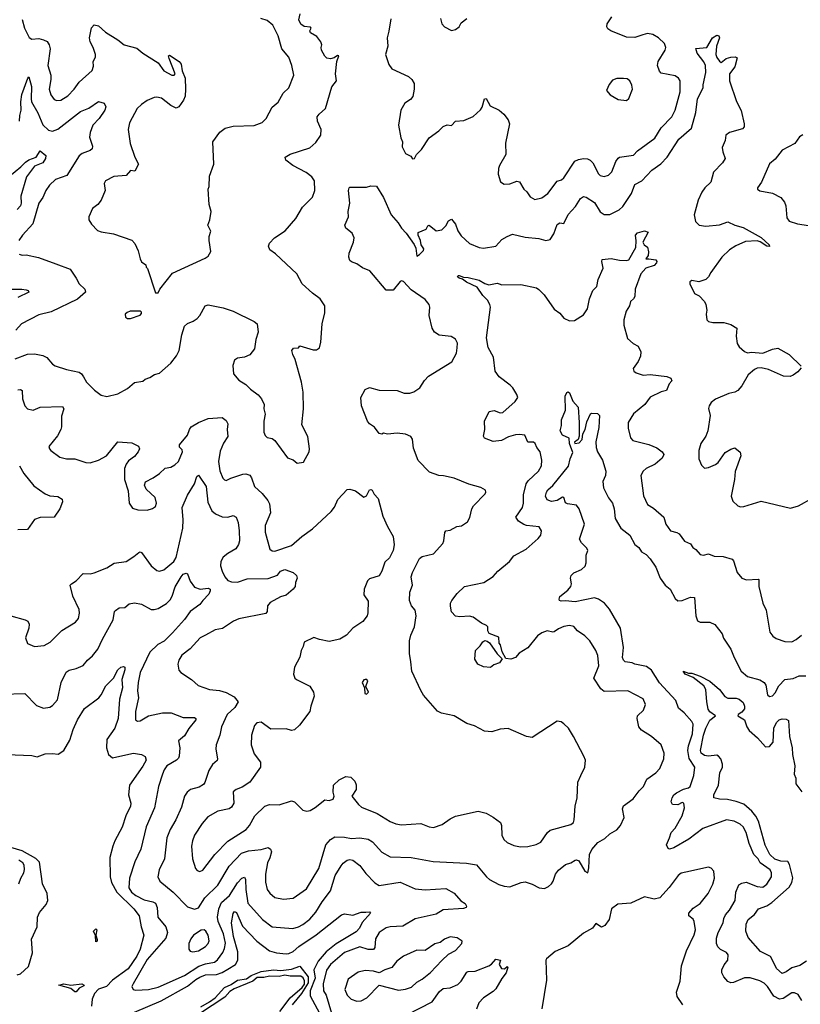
# Model space of a CAD drawing. Extents: x 2133461 to 2293071, y 753526 to 916327.
# Tile 402 of 459: x 2244748 to 2250366, y 881898 to 888985. Entities that reach past the tile are written whole.
import ezdxf

# ---------------------------------------------------------------- set-up
doc = ezdxf.new("R2010")
doc.units = 0

msp = doc.modelspace()

# ---------------------------------------------------------------- linework, layer by layer
at = {"layer": '0CON10XD'}
for points in [[(2244765, 888986), (2244783.6, 888923.6), (2244816, 888856), (2244835, 888845.5), (2244885, 888849.5), (2244920.3, 888840.3), (2244945, 888827.5), (2244961.1, 888805), (2244967.3, 888775), (2244951.5, 888655), (2244971.5, 888585), (2244972.5, 888555), (2244960, 888485), (2244972.2, 888445), (2244995, 888410.8), (2245015, 888403.1), (2245045, 888406.7), (2245095, 888436.9), (2245140, 888485), (2245175, 888535.7), (2245270.8, 888619.2), (2245279.8, 888649.8), (2245277.3, 888685), (2245294.3, 888715.7), (2245294.4, 888735), (2245277.1, 888785), (2245254.6, 888825), (2245250, 888855), (2245265, 888927.5), (2245285, 888948), (2245315, 888942), (2245365, 888894.4), (2245455, 888841.2), (2245498.8, 888805), (2245590.8, 888780.8), (2245633.8, 888745), (2245745, 888674), (2245785, 888616.2), (2245842.5, 888585), (2245860, 888585), (2245866.7, 888595), (2245823.3, 888705), (2245820, 888725), (2245825, 888730), (2245896.2, 888685), (2245910, 888665), (2245917.7, 888617.7), (2245938, 888565), (2245942, 888485), (2245938, 888435), (2245926.2, 888405), (2245892.3, 888357.7), (2245875, 888348), (2245836.8, 888366.8), (2245769.5, 888420.5), (2245735, 888427.3), (2245715, 888424.4), (2245665.5, 888404.5), (2245625, 888375.8), (2245594.3, 888345), (2245537.9, 888242.1), (2245528.5, 888195), (2245542.2, 888095), (2245576.3, 887996.3), (2245602, 887945), (2245577.5, 887895), (2245545, 887900), (2245515, 887864.2), (2245425, 887855.6), (2245365.8, 887824.2), (2245356, 887805), (2245364, 887755), (2245334, 887685), (2245311.2, 887655), (2245271.2, 887625), (2245246.2, 887565), (2245246.2, 887545), (2245265, 887512.5), (2245308.8, 887468.8), (2245335, 887459.2), (2245422.5, 887445), (2245555, 887398.8), (2245575.7, 887375), (2245601.7, 887321.7), (2245616.2, 887265), (2245625, 887243.3), (2245655, 887220), (2245657.5, 887205), (2245666.7, 887195), (2245725, 887020), (2245745, 887020), (2245757.5, 887045), (2245848.3, 887161.7), (2246082.5, 887267.5), (2246105, 887283.3), (2246123.9, 887316.1), (2246111.2, 887395), (2246112, 887425), (2246123.9, 887463.9), (2246102, 887505), (2246117.5, 887545), (2246127.1, 887605), (2246112.5, 887655), (2246104, 887765), (2246111.2, 887785), (2246115, 887860), (2246146.2, 887945), (2246137.5, 888105), (2246188.8, 888175), (2246225.7, 888204.3), (2246285, 888217.8), (2246435, 888222.9), (2246494.2, 888245.8), (2246521.2, 888275), (2246566, 888355), (2246608.3, 888391.7), (2246645, 888456.2), (2246685.5, 888494.5), (2246720, 888585), (2246705.7, 888655), (2246685.7, 888715), (2246634, 888775), (2246608.8, 888868.8), (2246568.8, 888945), (2246529.7, 888979.7), (2246482.5, 888995)], [(2246730.7, 886539.3), (2246713.8, 886575), (2246707.5, 886605), (2246718.3, 886621.7), (2246755, 886622.5), (2246765, 886637.5), (2246859.3, 886609.3), (2246885, 886610), (2246906.1, 886623.9), (2246915.9, 886664.1), (2246924, 886795), (2246944, 886875), (2246944.2, 886925), (2246910.8, 886975), (2246855, 887015.8), (2246780, 887085), (2246743.3, 887155), (2246589.4, 887299.4), (2246547.8, 887327.8), (2246538.1, 887355), (2246545, 887376.7), (2246581.2, 887415), (2246658.8, 887465), (2246735.6, 887554.4), (2246783.8, 887635), (2246855, 887707.5), (2246871.2, 887755), (2246869.2, 887825), (2246850, 887855), (2246808.6, 887885), (2246713.8, 887935), (2246663.8, 887975), (2246657.5, 887995), (2246695, 888016.7), (2246835, 888061.9), (2246879.3, 888100.7), (2246915, 888153.3), (2246916.9, 888195), (2246891.9, 888255), (2246889.4, 888285), (2246902.5, 888305), (2246947.8, 888345), (2246995, 888502.5), (2247028, 888545), (2247020.8, 888595), (2247030, 888685), (2247043.8, 888725), (2247035, 888728.2), (2247010.4, 888709.6), (2246985, 888702.9), (2246959.2, 888709.2), (2246942.9, 888722.9), (2246918.8, 888765), (2246916.5, 888785), (2246923.2, 888805), (2246916.2, 888825), (2246885.3, 888865.3), (2246840.6, 888890.6), (2246836, 888905), (2246844.7, 888925), (2246841.7, 888931.7), (2246795, 888935.8), (2246772.2, 888952.2), (2246757.1, 888985), (2246767.1, 889027.1)], [(2247417.8, 888992.2), (2247405, 888902.5), (2247391.9, 888855), (2247398.1, 888795), (2247381.4, 888735), (2247405, 888663.3), (2247425, 888631.2), (2247545, 888577.1), (2247570, 888555), (2247586.2, 888525), (2247587.5, 888485), (2247576.8, 888433.2), (2247559.4, 888410.6), (2247520, 888385), (2247491.4, 888335), (2247474.4, 888225), (2247490, 888135), (2247504, 888105), (2247500.8, 888070.8), (2247525, 888022.5), (2247563, 888003), (2247573.9, 887983.9), (2247590, 887985), (2247602.5, 888015), (2247638.8, 888051.2), (2247694.2, 888135), (2247765, 888185.7), (2247795, 888215.7), (2247825, 888227.5), (2247855, 888222.5), (2247884.1, 888255.9), (2247945, 888260), (2248010.7, 888289.3), (2248065, 888337.5), (2248076.7, 888355), (2248093.3, 888415), (2248105, 888417.5), (2248134.1, 888364.1), (2248197.5, 888335), (2248232.5, 888305), (2248262.5, 888265), (2248272.5, 888235), (2248244.1, 888095.9), (2248245.6, 888014.4), (2248200, 887935), (2248194.4, 887915), (2248192.3, 887872.3), (2248209.3, 887819.3), (2248235, 887801.2), (2248275, 887804), (2248325, 887824), (2248345, 887818.8), (2248375.7, 887765.7), (2248398, 887745), (2248420.9, 887710.9), (2248455, 887690), (2248505, 887704), (2248548.8, 887735), (2248615, 887823.8), (2248646.8, 887833.2), (2248665, 887846.2), (2248744, 887966), (2248770.5, 887979.5), (2248805, 887985.6), (2248835, 887982.5), (2248853.1, 887973.1), (2248872, 887955), (2248912.9, 887875), (2248924.6, 887864.6), (2248955, 887857.1), (2248985, 887867.1), (2249009.1, 887890.9), (2249038, 887965), (2249055, 887988.8), (2249065, 887996), (2249165, 888011.1), (2249195, 888040.9), (2249318.7, 888131.3), (2249365, 888207.1), (2249440.8, 888285), (2249465.5, 888335), (2249500.8, 888465), (2249500.5, 888545), (2249488.6, 888565), (2249465, 888580), (2249365, 888600), (2249351.4, 888615), (2249339.1, 888655), (2249342.7, 888685), (2249394.3, 888765), (2249397.1, 888785), (2249388.6, 888815), (2249345, 888854.4), (2249305, 888877.5), (2249265, 888885.5), (2249232.9, 888877.1), (2249175, 888856.5), (2249115, 888859.1), (2249003.3, 888905), (2248980, 888920), (2248973.3, 888935), (2248976.7, 888955), (2249010, 889005)], [(2247776.7, 888995), (2247781.2, 888975)], [(2247781.2, 888975), (2247786.2, 888955), (2247805, 888933.3), (2247855, 888906.7), (2247885, 888913.8), (2247910, 888935), (2247925, 888962.5), (2247965, 888993.8)], [(2247897, 886623), (2247897.7, 886657.7), (2247885, 886686.7), (2247854, 886704), (2247767.5, 886715), (2247732.5, 886735), (2247717.1, 886765), (2247694.4, 886855), (2247700.8, 886915), (2247694, 886935), (2247665, 886971.4), (2247565, 887040), (2247511, 887101), (2247495, 887104.8), (2247485, 887099.6), (2247435, 887039), (2247385, 887037.2), (2247266.8, 887176.8), (2247215, 887197.9), (2247175, 887228.4), (2247135, 887241.4), (2247122.7, 887252.7), (2247116.3, 887275), (2247119.2, 887305), (2247149.1, 887385), (2247154, 887415), (2247139.5, 887449.5), (2247095.7, 887485), (2247087.8, 887505), (2247113.8, 887565), (2247112.3, 887605), (2247124, 887665), (2247113.6, 887756.4), (2247120, 887775), (2247125, 887780), (2247245, 887780), (2247275, 887790), (2247315, 887786.7), (2247365, 887705.6), (2247420.9, 887580.9), (2247472.6, 887522.6), (2247494.8, 887484.8), (2247529.4, 887449.4), (2247587.8, 887367.8), (2247599.7, 887339.7), (2247605, 887282.7), (2247625, 887294.6), (2247653.6, 887325), (2247656, 887335), (2247636.8, 887365), (2247632, 887395), (2247615.9, 887434.1), (2247616.2, 887453.8), (2247673.3, 887476.7), (2247685, 887502.5), (2247695, 887506.7), (2247745, 887466), (2247785, 887472.5), (2247815, 887501.2), (2247835, 887536.2), (2247855, 887550), (2247885, 887513.3), (2247900.8, 887465), (2247925, 887430), (2247984.5, 887374.5), (2248054.6, 887344.6), (2248085, 887339.5), (2248175, 887355.7), (2248217.2, 887402.8), (2248256.7, 887425), (2248295, 887441.2), (2248385, 887420.8), (2248485, 887410), (2248535, 887396.2), (2248565, 887403.8), (2248592.9, 887445), (2248615, 887510.8), (2248635, 887522.5), (2248665, 887518), (2248695, 887582.5), (2248749, 887641), (2248785, 887697.1), (2248805, 887711.4), (2248825, 887706.9), (2248885, 887670), (2248925, 887601.4), (2248954, 887584), (2248995, 887583.3), (2249062.8, 887617.2), (2249088.3, 887641.7), (2249150.6, 887735), (2249175, 887798.6), (2249225, 887824.6), (2249296.8, 887903.2), (2249361.9, 887948.1), (2249408.2, 887995), (2249492.5, 888125), (2249582.5, 888205), (2249615, 888316.7), (2249626.4, 888415), (2249667.3, 888495), (2249666.8, 888516.8), (2249686.1, 888605), (2249683.8, 888655), (2249672.5, 888682.5), (2249624.5, 888744.5), (2249613.3, 888776.7), (2249692.5, 888785), (2249734, 888855), (2249765, 888874), (2249780, 888870), (2249784, 888855), (2249762.5, 888795), (2249757.5, 888735), (2249765, 888713.3), (2249785, 888687.5), (2249795, 888677.5), (2249833.3, 888705), (2249865, 888715.7), (2249898, 888718), (2249911.7, 888711.7), (2249893.3, 888645), (2249855.6, 888595), (2249855.6, 888545), (2249906.8, 888396.8), (2249940.9, 888330.9), (2249960.8, 888235), (2249960.8, 888215), (2249949.7, 888200.3), (2249855, 888174), (2249830, 888155), (2249824.3, 888115), (2249804.5, 888064.5), (2249807.1, 888035), (2249824.2, 887985), (2249804.6, 887955.4), (2249741.1, 887888.9), (2249720.6, 887815), (2249678.6, 887775), (2249656.3, 887743.7), (2249630.6, 887685), (2249601.2, 887581.2), (2249611.4, 887531.4), (2249637.5, 887505), (2249685, 887498.6), (2249785, 887508.6), (2249845, 887530), (2249895, 887506.5), (2249955, 887488.5), (2250085, 887418.1), (2250142.5, 887365), (2250145, 887352.5), (2250125, 887354.2), (2250076.5, 887386.5), (2250054.5, 887394.5), (2249971.9, 887388.1), (2249902.5, 887357.5), (2249855, 887328.9), (2249800.6, 887275), (2249720.6, 887165), (2249705, 887134), (2249686, 887115), (2249635, 887098), (2249585, 887108.8), (2249571.7, 887098.3), (2249571.2, 887085), (2249605, 887013.3), (2249637.7, 886997.7), (2249675, 886956.7), (2249686.2, 886935), (2249693.3, 886895), (2249688.8, 886865), (2249693.6, 886823.6), (2249703.8, 886813.8), (2249736.4, 886806.4), (2249815, 886806.7), (2249865, 886790), (2249910, 886765), (2249903.9, 886706.1), (2249912, 886655), (2249925, 886631.2), (2249965, 886596), (2249985, 886588), (2250015, 886592.5), (2250095, 886586), (2250165, 886614.4), (2250205, 886620.6), (2250285, 886576), (2250371.7, 886491.7)], [(2244747.7, 888255), (2244748.4, 888295), (2244759.2, 888335), (2244756.1, 888395), (2244764.3, 888445.7), (2244806.1, 888563.9), (2244815, 888573.3), (2244834.2, 888505), (2244830, 888415), (2244834, 888395), (2244879.6, 888315), (2244915, 888229.4), (2244955, 888190.9), (2244985, 888183.8), (2245023.6, 888196.4), (2245186, 888324), (2245245, 888348.9), (2245315, 888397.5), (2245355, 888383.8), (2245367.9, 888357.9), (2245360.6, 888335), (2245320.4, 888275), (2245275.4, 888225), (2245255, 888173.8), (2245250.8, 888140.8), (2245271.4, 888075), (2245269.2, 888055), (2245256.3, 888043.7), (2245198.5, 888021.5), (2245176.9, 888005), (2245087.1, 887862.9), (2245005.3, 887834.7), (2244961.5, 887795), (2244936.5, 887755), (2244915.7, 887705), (2244885.6, 887665), (2244841.9, 887515), (2244769.2, 887435), (2244741.2, 887395)], [(2249115, 888403.8), (2249131.2, 888418.8), (2249157.5, 888485), (2249154.2, 888515), (2249140, 888545), (2249118.8, 888558.8), (2249092.3, 888562.3), (2249045, 888560.8), (2249015, 888550), (2248990.3, 888519.7), (2248970, 888475), (2248997.5, 888445), (2249055, 888411.2), (2249115, 888403.8)], [(2250383.6, 888156.4), (2250359.1, 888140.9), (2250325.6, 888094.4), (2250236, 888045), (2250185, 887981.2), (2250145, 887946.7), (2250086.2, 887815), (2250056.7, 887775), (2250057.5, 887765), (2250074, 887754), (2250165, 887735.7), (2250225, 887704.3), (2250252.2, 887672.2), (2250261.5, 887645), (2250267.9, 887557.9), (2250285, 887535.7), (2250345, 887515.5), (2250425, 887503.1)], [(2244635, 887824.2), (2244757.3, 887925), (2244789.4, 887960.6), (2244815, 887976.8), (2244867.5, 887995), (2244895, 888041.2), (2244937.1, 888007.1), (2244932.7, 887985), (2244914.4, 887955), (2244855, 887931.9), (2244798.1, 887855), (2244756.6, 887715), (2244758, 887665), (2244753, 887645), (2244730, 887620)], [(2248850, 884515), (2248815, 884550.8), (2248762, 884585), (2248735, 884618.1), (2248705, 884624.5), (2248665, 884617.7), (2248625, 884601.5), (2248595, 884578.1), (2248585, 884575.6), (2248545, 884587.1), (2248505, 884572.9), (2248475, 884550.5), (2248405, 884464.3), (2248343.6, 884426.4), (2248315, 884393.8), (2248281.7, 884381.7), (2248247, 884387), (2248220, 884435), (2248207.5, 884485), (2248198.3, 884498.3), (2248195, 884540), (2248126.1, 884566.1), (2248116.7, 884585), (2248116.7, 884615), (2248107.5, 884625), (2248071.8, 884641.8), (2248012.5, 884685), (2247985, 884690.8), (2247915, 884686), (2247885, 884691.2), (2247855, 884723.3), (2247847.3, 884762.7), (2247849.2, 884785), (2247858.8, 884805), (2247896.1, 884853.9), (2247950, 884905), (2248087.5, 884935), (2248155, 884978), (2248190, 885015), (2248273.3, 885085), (2248305, 885126), (2248392, 885175), (2248479.7, 885250.3), (2248498, 885275), (2248502.5, 885305), (2248486.2, 885335), (2248395.4, 885345.4), (2248375, 885352.7), (2248337.1, 885375), (2248319.2, 885405), (2248367.3, 885475), (2248374.6, 885505), (2248373.8, 885566.2), (2248392.2, 885645), (2248406.4, 885665), (2248482.7, 885735), (2248502.5, 885775), (2248506.2, 885815), (2248494.4, 885875), (2248470, 885905), (2248457.8, 885935), (2248445, 885943.5), (2248404.7, 885944.7), (2248384.3, 885994.3), (2248345, 886000), (2248315, 885996.9), (2248265, 885981.5), (2248215, 885957.1), (2248155, 885948.8), (2248092, 885972), (2248086.2, 885986.2), (2248095.7, 886035.7), (2248093.9, 886096.1), (2248126.2, 886165), (2248162.3, 886172.3), (2248205, 886154.2), (2248225, 886157.1), (2248313.9, 886236.1), (2248332.5, 886265), (2248326.1, 886286.1), (2248296.2, 886335), (2248278.8, 886355), (2248198.8, 886415), (2248168.8, 886455), (2248157.5, 886555), (2248120, 886625), (2248106.4, 886695), (2248136, 886915), (2248132.2, 886935), (2248115, 886966.7), (2248080.4, 887000.4), (2248040.3, 887060.3), (2247963.8, 887095), (2247935, 887117.5), (2247910, 887125), (2247898.8, 887135), (2247902.5, 887145), (2247910, 887145), (2247940.7, 887130.7), (2247975, 887128.8), (2248055, 887110), (2248095, 887085.6), (2248125, 887075.8), (2248185, 887088), (2248205, 887081.2), (2248216.1, 887076.1), (2248355, 887078.6), (2248466.7, 887055), (2248485, 887044.2), (2248522.5, 887005), (2248595, 886902.5), (2248635, 886873.3), (2248665, 886836.7), (2248705, 886818.6), (2248740.9, 886819.1), (2248805, 886861.2), (2248835, 886903.8), (2248848.6, 886975), (2248873.1, 887035), (2248900.6, 887065), (2248911.5, 887115), (2248946.4, 887196.4), (2248936.7, 887245), (2248940, 887260), (2249005, 887266.7), (2249065, 887253.8), (2249115, 887251.2), (2249132.3, 887257.7), (2249181.2, 887345), (2249183.9, 887393.9), (2249178.5, 887435), (2249195, 887450), (2249245, 887466.2), (2249270, 887455), (2249233.3, 887385), (2249242.5, 887365), (2249265, 887347.5), (2249273.8, 887315), (2249271.7, 887288.3), (2249253.8, 887263.8), (2249275, 887263.3), (2249325.9, 887255.9), (2249333.3, 887245), (2249331.2, 887235), (2249313.3, 887215), (2249254.3, 887195.7), (2249219.2, 887155), (2249178, 887045), (2249175, 886992.5), (2249166.2, 886975), (2249144.3, 886955.7), (2249136, 886925), (2249112, 886888), (2249095.6, 886825), (2249095.7, 886785.7), (2249121.2, 886691.2), (2249162, 886655), (2249198.8, 886635), (2249217.5, 886595), (2249215.6, 886564.4), (2249198, 886525), (2249164, 886475), (2249168.8, 886455), (2249185, 886442.9), (2249235, 886425.5), (2249285, 886430.5), (2249405, 886417.8), (2249433.3, 886405), (2249440, 886385), (2249421.2, 886365), (2249403.8, 886316.2), (2249364.2, 886305.8), (2249285, 886268.8), (2249248, 886215), (2249165, 886149.2), (2249127.5, 886085), (2249126.1, 886043.9), (2249142.5, 885975), (2249160, 885955), (2249275, 885927.5), (2249332.6, 885902.6), (2249371.2, 885875), (2249382.5, 885855), (2249372.1, 885827.9), (2249320, 885785), (2249255.8, 885755), (2249235.7, 885735), (2249219.2, 885705), (2249237.3, 885557.3), (2249266.7, 885495), (2249309.1, 885469.1), (2249383.3, 885405), (2249398, 885355), (2249432.5, 885305), (2249477.5, 885295), (2249495, 885284), (2249532.5, 885232.5), (2249575, 885211.2), (2249592.5, 885185), (2249615, 885171.2), (2249644.5, 885134.5), (2249668.8, 885131.2), (2249705, 885140), (2249745, 885123.3), (2249810.7, 885120.7), (2249875, 885102.5), (2249885, 885090), (2249912, 885005), (2249944.2, 884964.2), (2249977.3, 884952.7), (2250061.7, 884958.3), (2250067.5, 884955), (2250066, 884905), (2250096.5, 884785), (2250118.8, 884735), (2250147.3, 884577.3), (2250168, 884548), (2250191.4, 884531.4), (2250255, 884510), (2250305, 884508.1), (2250335, 884522.9), (2250375, 884554)], [(2244745, 887296.7), (2244765, 887291.2), (2244795, 887293.3), (2244884.1, 887274.1), (2245007, 887227), (2245110.3, 887190.3), (2245155.2, 887125.2), (2245175, 887084.5), (2245215.8, 887045), (2245222, 887025), (2245165, 886973.1), (2244975, 886881.2), (2244885, 886860), (2244761.2, 886795), (2244719.7, 886750.3)], [(2244685, 887046.2), (2244764.6, 887045.4), (2244795, 887041.9), (2244808.8, 887035), (2244813.8, 887025), (2244734.3, 886985.7)], [(2244715, 886542.9), (2244805, 886578.6), (2244855, 886580.8), (2244915, 886567.5), (2244943, 886553), (2244983.8, 886505), (2245003.2, 886493.2), (2245085, 886467.1), (2245175, 886447.1), (2245192, 886435), (2245206.4, 886413.6), (2245229.2, 886375), (2245287.6, 886317.6), (2245335, 886282), (2245375, 886272), (2245455, 886291.4), (2245525, 886330.8), (2245575, 886373.8), (2245635, 886383.3), (2245651.7, 886398.3), (2245685, 886410), (2245718.3, 886431.7), (2245755, 886440), (2245835, 886512), (2245875.6, 886565), (2245895.6, 886605), (2245914, 886716), (2245935, 886778), (2245955, 886798.6), (2245995.6, 886814.4), (2246025.7, 886834.3), (2246044, 886855), (2246084, 886925), (2246105, 886932.5), (2246211.2, 886911.2), (2246285, 886886), (2246435, 886813.3), (2246456.1, 886796.1), (2246463.3, 886735), (2246447, 886683), (2246437.5, 886615), (2246405, 886572.5), (2246365, 886556.7), (2246315, 886550), (2246294.5, 886535.5), (2246281.1, 886495), (2246287, 886437), (2246325, 886391.2), (2246375, 886360), (2246410, 886325), (2246465.4, 886285.4), (2246488, 886255), (2246506.7, 886215), (2246504, 886185), (2246515.8, 886145.8), (2246504.3, 886095), (2246506.1, 886016.1), (2246515, 885993.3), (2246528.8, 885978.8), (2246565, 885970), (2246583.3, 885955), (2246675, 885831.2), (2246715, 885816.2), (2246745, 885793.8), (2246789.3, 885800.7), (2246831.2, 885875), (2246833.8, 885895), (2246822, 885985), (2246779.3, 886069.3), (2246790.8, 886185), (2246786.9, 886305), (2246776.6, 886376.6), (2246730.7, 886539.3)], [(2245545, 886833.3), (2245615, 886857.5), (2245625, 886870), (2245625, 886880), (2245617, 886887), (2245595, 886887.5), (2245543.9, 886886.1), (2245521.7, 886878.3), (2245507.5, 886865), (2245510, 886845), (2245523.6, 886833.6), (2245545, 886833.3)], [(2244735, 886321.9), (2244755, 886322.5), (2244765.8, 886315), (2244767.1, 886255), (2244785, 886206.2), (2244805, 886184.3), (2244845, 886174.4), (2244895, 886195.6), (2245055, 886201.2), (2245065.8, 886185), (2245048.5, 886131.5), (2245048.5, 886055), (2245043.3, 886035), (2245019.1, 885990.9), (2244957.7, 885912.3), (2244962, 885895), (2244972, 885885), (2245036.3, 885836.3), (2245085, 885823.1), (2245145, 885823.3), (2245225, 885797.1), (2245255.6, 885794.4), (2245315, 885815.6), (2245372, 885845), (2245455, 885946.2), (2245555, 885940), (2245602.5, 885915), (2245610, 885895), (2245600, 885875), (2245575, 885840), (2245530.7, 885809.3), (2245513.9, 885786.1), (2245502.7, 885755), (2245501.9, 885675), (2245529.2, 885595), (2245536.2, 885505), (2245559.5, 885469.5), (2245597.5, 885457.5), (2245665, 885455.7), (2245705, 885465.8), (2245725, 885481.2), (2245731.9, 885505), (2245721.9, 885545), (2245658.8, 885605), (2245646.7, 885635), (2245652.3, 885657.7), (2245707.5, 885687.5), (2245755, 885718.6), (2245795, 885756), (2245835, 885764.3), (2245865, 885780), (2245891.5, 885805), (2245920, 885875), (2245918, 885888), (2245898.5, 885908.5), (2245899.2, 885925), (2245955.6, 885995), (2245969.2, 886035), (2245983.2, 886055), (2246034, 886086), (2246105, 886114.6), (2246205, 886121.9), (2246235, 886101.2), (2246247.1, 886075), (2246242, 886035), (2246245.7, 885985), (2246215, 885936.2), (2246190.2, 885879.8), (2246179.1, 885805), (2246188.9, 885738.9), (2246210.6, 885685), (2246222, 885672), (2246235, 885668.6), (2246266.7, 885685), (2246355, 885713.3), (2246375, 885716.5), (2246405, 885707.1), (2246417.4, 885687.4), (2246437.5, 885625), (2246493.9, 885573.9), (2246533.1, 885525), (2246545, 885500), (2246552.2, 885435), (2246515.6, 885345), (2246514.5, 885295.5), (2246549.2, 885175), (2246565, 885160.8), (2246585, 885158.6), (2246705, 885200.8), (2246777.5, 885265), (2246855, 885320), (2246990, 885445), (2247013.2, 885476.8), (2247038.3, 885531.7), (2247105, 885603.8), (2247125, 885606), (2247165, 885594), (2247225, 885547.5), (2247245, 885557.5), (2247265, 885600), (2247275, 885602.5), (2247285, 885597.5), (2247299.3, 885569.3), (2247328.2, 885538.2), (2247362.2, 885412.2), (2247396, 885336), (2247436.7, 885265), (2247441.9, 885205), (2247435.6, 885165), (2247408.9, 885111.1), (2247375, 885080), (2247353.8, 885015), (2247335, 884982.5), (2247265, 884960), (2247250, 884945), (2247228, 884885), (2247224.3, 884845), (2247255, 884800), (2247254.2, 884715), (2247248, 884695), (2247217.6, 884652.4), (2247145, 884606), (2247098.8, 884555), (2247052.5, 884525), (2246975, 884510), (2246905, 884523.3), (2246865, 884537.5), (2246794.3, 884505.7), (2246787, 884473), (2246772.5, 884445), (2246763, 884397), (2246725.9, 884324.1), (2246718, 884275), (2246728.8, 884245), (2246740, 884235), (2246835, 884188.8), (2246862.5, 884145), (2246867.8, 884115), (2246842.9, 884045), (2246835.6, 884004.4), (2246761.8, 883908.2), (2246725, 883874), (2246705, 883868), (2246665, 883880), (2246555, 883878), (2246485, 883928), (2246455.7, 883924.3), (2246437.5, 883905), (2246415.6, 883834.4), (2246414.4, 883765), (2246435, 883700), (2246481.7, 883641.7), (2246481.2, 883605), (2246405, 883496), (2246349.1, 883460.9), (2246305, 883444), (2246285, 883426.7), (2246288.6, 883345), (2246273.3, 883316.7), (2246255, 883305.7), (2246175, 883288.5), (2246102.7, 883247.3), (2246060.6, 883199.4), (2246006.9, 883115), (2245990.6, 883075), (2245985.6, 883035), (2245992.2, 882945), (2246012.9, 882875), (2246025, 882860), (2246045, 882853.8), (2246065, 882863.8), (2246151.2, 882975), (2246245, 883072.5), (2246378.1, 883155), (2246401.9, 883185), (2246439.2, 883255), (2246511.2, 883325), (2246545, 883335.6), (2246615, 883333.5), (2246705, 883362.9), (2246725, 883354.2), (2246785, 883296), (2246815, 883287.5), (2246837.6, 883292.4), (2246875.6, 883314.4), (2246945, 883370), (2246975, 883364.2), (2247003.8, 883375), (2247010, 883395), (2247003.3, 883425), (2247006.7, 883475), (2247046.4, 883513.6), (2247095, 883536.7), (2247131.7, 883531.7), (2247160, 883505), (2247168.3, 883478.3), (2247168.8, 883445), (2247138.8, 883395), (2247186.2, 883335), (2247207.3, 883317.3), (2247320.3, 883270.3), (2247414.5, 883214.5), (2247454.1, 883195.9), (2247495, 883188.9), (2247635, 883200), (2247695, 883174.3), (2247725, 883171.4), (2247787.9, 883192.1), (2247845, 883232), (2247885, 883252), (2248047.3, 883287.3), (2248105, 883272.5), (2248155.5, 883245.5), (2248207.6, 883207.6), (2248215.8, 883185.8), (2248218, 883115), (2248232, 883085), (2248255, 883062.5), (2248305, 883040.8), (2248352.4, 883032.4), (2248405, 883034.4), (2248465, 883047.1), (2248498, 883065), (2248546, 883135), (2248565, 883152), (2248715, 883192.2), (2248733.1, 883206.9), (2248739.2, 883225), (2248745.5, 883324.5), (2248759.4, 883385), (2248763.7, 883496.3), (2248785.8, 883544.2), (2248816.2, 883605), (2248818.8, 883655), (2248808.8, 883685), (2248734.2, 883825), (2248698, 883885), (2248665, 883916.7), (2248645, 883930), (2248615, 883936.7), (2248435, 883818), (2248395, 883826.2), (2248263.6, 883883.6), (2248205, 883878.5), (2248145, 883859.5), (2248093.3, 883865), (2248022.1, 883902.1), (2247965, 883918), (2247873.9, 883973.9), (2247783.6, 883993.6), (2247755, 884006.7), (2247655, 884124), (2247635, 884156.2), (2247570, 884295), (2247563.6, 884363.6), (2247553.2, 884423.2), (2247554, 884515), (2247562, 884555), (2247588.6, 884615), (2247600.6, 884695), (2247594.3, 884734.3), (2247566.8, 884766.8), (2247554.3, 884805), (2247555.6, 884864.4), (2247574.4, 884915), (2247565.7, 884975), (2247574.5, 885005.5), (2247625, 885106), (2247645, 885120), (2247725, 885140), (2247792, 885215), (2247800.8, 885235), (2247806.7, 885295), (2247814.1, 885305.9), (2247845, 885311.2), (2247895, 885336), (2247927.7, 885342.3), (2247969.5, 885370.5), (2247987.7, 885402.3), (2248002.5, 885465), (2248013.4, 885486.6), (2248097.7, 885572.3), (2248103.3, 885585), (2248099.3, 885599.3), (2248067.7, 885617.7), (2247981.2, 885641.2), (2247875, 885686.2), (2247798.3, 885701.7), (2247765, 885703.3), (2247698.3, 885728.3), (2247615, 885811.2), (2247581.2, 885901.2), (2247573.8, 885965), (2247562.5, 885985), (2247525, 886001.4), (2247465, 886010), (2247395, 886002), (2247365, 886010), (2247355, 886002.5), (2247335, 886007.5), (2247301.7, 886051.7), (2247266.1, 886076.1), (2247251.2, 886095), (2247206.9, 886205), (2247203.8, 886265), (2247235, 886322.5), (2247265, 886337.5), (2247335, 886318.6), (2247465, 886317.1), (2247515, 886295.7), (2247555, 886295.8), (2247585, 886306.2), (2247626.7, 886335), (2247661.7, 886388.3), (2247690.9, 886419.1), (2247857.2, 886522.8), (2247892, 886585), (2247897, 886623)], [(2250371.7, 886478.3), (2250348.8, 886451.2), (2250314.1, 886425.9), (2250292.3, 886417.7), (2250245, 886420), (2250137, 886467), (2250085, 886478.8), (2250055, 886476.4), (2250035, 886467.8), (2249990.1, 886429.9), (2249945, 886350.8), (2249915, 886316.9), (2249895, 886304.5), (2249852.5, 886295), (2249755, 886254.3), (2249725, 886230), (2249709.2, 886205), (2249705.9, 886185.9), (2249715.8, 886135), (2249700, 886025), (2249685, 885987.5), (2249649.2, 885935), (2249634.3, 885885), (2249636, 885825), (2249655, 885777.5), (2249676.4, 885756.4), (2249705, 885762), (2249755, 885783.8), (2249775, 885798.8), (2249825, 885870), (2249866.4, 885893.6), (2249895, 885902.5), (2249933, 885873), (2249938.8, 885845), (2249895.9, 885734.1), (2249892.5, 885675), (2249868.8, 885555), (2249879.5, 885519.5), (2249915, 885486.7), (2249935, 885479.2), (2249958.1, 885481.9), (2250085, 885518.6), (2250295, 885468.6), (2250353, 885487), (2250455, 885543.3)], [(2250376, 881925), (2250349.1, 881969.1), (2250325, 881980.6), (2250305, 881979.4), (2250241.5, 881938.5), (2250215, 881933.8), (2250175.3, 881955.3), (2250130.5, 882025), (2250105, 882050.5), (2250075, 882067.5), (2250005, 882087.7), (2249965, 882089.1), (2249885, 882054.4), (2249865, 882052.9), (2249843, 882063), (2249814.4, 882095), (2249800.9, 882125), (2249801.5, 882145), (2249817.6, 882182.4), (2249843.5, 882215), (2249846.4, 882255), (2249835, 882271.4), (2249791.6, 882291.6), (2249771.5, 882311.5), (2249763.5, 882335), (2249762.4, 882375), (2249774.2, 882415), (2249810.4, 882485), (2249816.1, 882515), (2249827.4, 882542.6), (2249855, 882574.3), (2249895.8, 882644.2), (2249901.2, 882705), (2249923.3, 882756.7), (2249945, 882769.5), (2249976.3, 882776.3), (2250055, 882745.6), (2250095, 882741.9), (2250125, 882762.9), (2250159.5, 882815), (2250159.4, 882845), (2250148.1, 882865), (2250076, 882915), (2250062.9, 882945), (2250032.2, 882975), (2249997.3, 883055), (2249976.5, 883135), (2249955.6, 883175), (2249933.7, 883193.7), (2249888.8, 883215), (2249834.7, 883225.3), (2249665, 883163.6), (2249563.8, 883086.2), (2249455, 883022.9), (2249425, 883013.3), (2249415, 883020), (2249403.8, 883045), (2249423.2, 883096.8), (2249437.1, 883135), (2249464, 883166), (2249515, 883254.2), (2249532.1, 883312.1), (2249527.1, 883345), (2249515, 883351.4), (2249485, 883334.5), (2249445, 883335.8), (2249437.3, 883355), (2249443.2, 883385), (2249455.6, 883405), (2249475, 883420), (2249525, 883447.1), (2249560, 883455), (2249574.2, 883465), (2249598.5, 883545), (2249605.7, 883605), (2249567, 883667), (2249557, 883725), (2249560.6, 883759.4), (2249590.9, 883845), (2249593.6, 883915), (2249585, 883932.9), (2249530, 883995), (2249488.8, 884028.8), (2249470.4, 884085), (2249352.4, 884212.4), (2249295, 884301.8), (2249259.4, 884329.4), (2249175, 884345.4), (2249155, 884355.9), (2249105, 884364.1), (2249092.5, 884375), (2249086.9, 884395), (2249092.2, 884465), (2249070.9, 884605), (2248992.6, 884742.6), (2248955.4, 884785.4), (2248913.8, 884813.8), (2248885, 884823.1), (2248745, 884794.3), (2248675, 884801.5), (2248645, 884798.8), (2248633.2, 884805), (2248629.3, 884815), (2248635, 884834.4), (2248691.5, 884878.5), (2248714.3, 884905), (2248720, 884925), (2248711.2, 884965), (2248716.2, 884985), (2248736.6, 885003.4), (2248792.1, 885027.9), (2248817.4, 885052.6), (2248824.2, 885075), (2248825, 885130), (2248836.2, 885165), (2248830.5, 885180.5), (2248790.7, 885220.7), (2248777.5, 885245), (2248811.8, 885355), (2248773.9, 885465), (2248755, 885490), (2248689.2, 885499.2), (2248676.7, 885506.7), (2248665, 885546.7), (2248655, 885547.5), (2248615, 885524.4), (2248575, 885516.9), (2248545, 885530), (2248533.1, 885555), (2248538.6, 885585), (2248548.3, 885601.7), (2248585, 885632.5), (2248698.1, 885771.9), (2248708.8, 885825), (2248729.3, 885870.7), (2248703.5, 885935), (2248703, 885973), (2248655, 885993.9), (2248636.5, 886025), (2248646.7, 886065), (2248647.1, 886105), (2248675.9, 886174.1), (2248672.9, 886275), (2248685, 886300.8), (2248695, 886305.6), (2248705, 886300), (2248729.3, 886239.3), (2248766.2, 886195), (2248774, 886085), (2248773.1, 885986.9), (2248767, 885963), (2248741.2, 885945), (2248743.8, 885935), (2248775, 885939.2), (2248795, 885963.8), (2248799.6, 886005), (2248816.7, 886035), (2248830.2, 886089.8), (2248855, 886147.5), (2248865, 886152.5), (2248905, 886150.8), (2248920.6, 886135), (2248915, 886050), (2248894.3, 885945.7), (2248897.5, 885905), (2248906.5, 885875), (2248941.8, 885815), (2248966.7, 885735), (2248963.3, 885705), (2248945, 885660), (2248948.5, 885615), (2248984.2, 885544.2), (2249013.5, 885505), (2249025.4, 885465), (2249032.7, 885395), (2249073.6, 885325), (2249138.6, 885275), (2249175, 885208), (2249204, 885185), (2249224, 885155), (2249256.6, 885136.6), (2249285, 885105.5), (2249324.8, 885044.8), (2249356.2, 884965), (2249394.3, 884914.3), (2249428.5, 884885), (2249465, 884819.2), (2249485, 884801.9), (2249516.3, 884803.7), (2249575, 884829.5), (2249603.8, 884825), (2249614.5, 884694.5), (2249627, 884657), (2249645, 884647.5), (2249715, 884648.6), (2249750.9, 884630.9), (2249804, 884565), (2249813.6, 884533.6), (2249866.7, 884455), (2249888.8, 884395), (2249941.2, 884295), (2249986.4, 884256.4), (2250075, 884233.1), (2250104.7, 884214.7), (2250116.7, 884195), (2250128.8, 884125), (2250145, 884113.3), (2250165, 884118.8), (2250185, 884138.8), (2250210, 884190), (2250254.3, 884235.7), (2250315, 884243.5), (2250357, 884263), (2250405, 884261.5)], [(2244746.7, 885775), (2244777.8, 885717.8), (2244850.2, 885630.2), (2244931.9, 885571.9), (2244965, 885558.5), (2245022.4, 885552.4), (2245053.3, 885535), (2245056.7, 885515), (2245035.8, 885464.2), (2244996, 885404), (2244895, 885401.5), (2244855, 885388.2), (2244804.5, 885315.5), (2244735, 885313.5)], [(2244685, 884693.3), (2244787.5, 884665), (2244807.5, 884655), (2244816.7, 884635), (2244813.3, 884605), (2244790, 884535), (2244803.3, 884495), (2244855, 884473.8), (2244925, 884480.8), (2244966.2, 884503.8), (2245052.2, 884587.8), (2245150.6, 884649.4), (2245171.1, 884675), (2245177.6, 884712.4), (2245175, 884740), (2245130, 884835), (2245112.5, 884915), (2245120, 884925), (2245155, 884946.2), (2245205, 885000), (2245255, 884997.5), (2245285, 885002.9), (2245375, 885039.5), (2245427.8, 885072.2), (2245515, 885085.6), (2245568.9, 885121.1), (2245605, 885149.2), (2245615, 885153.8), (2245625, 885150), (2245693.8, 885055), (2245735, 885020), (2245754.5, 885014.5), (2245785, 885025.6), (2245857.5, 885085), (2245874.7, 885115), (2245921.6, 885325), (2245925.3, 885385), (2245916.7, 885475), (2245955, 885563.3), (2246006.7, 885645), (2246021.9, 885698.1), (2246035, 885707.5), (2246089.6, 885625), (2246101.8, 885511.8), (2246130.5, 885450.5), (2246157.6, 885427.6), (2246205, 885405.6), (2246245, 885405.5), (2246285, 885416.9), (2246305.5, 885405.5), (2246320.5, 885365), (2246328.2, 885305), (2246330.6, 885235), (2246323.5, 885206.5), (2246303.4, 885176.6), (2246245, 885143.1), (2246212.8, 885117.2), (2246194.4, 885085.6), (2246193.6, 885055), (2246206.1, 885015), (2246224.7, 884975), (2246245, 884948.9), (2246272.2, 884937.8), (2246315, 884936.9), (2246385, 884960.4), (2246536.2, 884963.8), (2246602.7, 884987.3), (2246625, 885015.5), (2246656.5, 885026.5), (2246716.4, 885006.4), (2246741.2, 884985), (2246743.8, 884965), (2246732, 884935), (2246730.8, 884905), (2246715.8, 884885), (2246666, 884844), (2246625, 884830), (2246550.3, 884789.7), (2246532.5, 884765), (2246530, 884725), (2246519.4, 884710.6), (2246325, 884671.4), (2246286.7, 884655), (2246206.8, 884603.2), (2246155, 884594), (2246085, 884554.2), (2246046, 884535), (2245975, 884457.1), (2245915, 884411.4), (2245894.5, 884375), (2245885.7, 884345), (2245893.2, 884303.2), (2245906.9, 884286.9), (2245985, 884236), (2246033.6, 884193.6), (2246113.2, 884163.2), (2246185, 884155.6), (2246235, 884143.3), (2246291.3, 884111.3), (2246320, 884075), (2246295.7, 884035), (2246240, 883985), (2246200.5, 883895), (2246188.9, 883835), (2246161.9, 883765), (2246160.6, 883735), (2246172.5, 883665), (2246168.3, 883651.7), (2246136.6, 883623.4), (2246109.7, 883580.3), (2246080, 883495), (2246069.8, 883480.2), (2246038.6, 883461.4), (2245976.6, 883443.4), (2245952.9, 883425), (2245935, 883396.7), (2245913.1, 883316.9), (2245871.8, 883225), (2245830.4, 883155), (2245807.5, 883095), (2245791.2, 882945), (2245751.8, 882865), (2245741.4, 882815), (2245755.8, 882785), (2245851.5, 882705), (2245955, 882598.6), (2246005, 882581.4), (2246035, 882591.2), (2246081.2, 882665), (2246174, 882756), (2246255, 882893.3), (2246343.8, 882986.2), (2246395, 883002.7), (2246485, 883011.5), (2246535.6, 883025.6), (2246553.5, 883013.5), (2246560.6, 882995), (2246548, 882952), (2246532.2, 882915), (2246518, 882835), (2246517.6, 882777.6), (2246529.1, 882725), (2246547.4, 882697.4), (2246585, 882667.1), (2246645.5, 882655.5), (2246715, 882660.6), (2246812, 882728), (2246900.3, 882875), (2246950.9, 883045), (2246984.5, 883085), (2247015, 883102.9), (2247085, 883101.5), (2247135, 883090.4), (2247195, 883095.4), (2247255.3, 883085.3), (2247286.9, 883066.9), (2247355, 882993.1), (2247415, 882958.6), (2247565, 882955.5), (2247724.3, 882925.7), (2247964.2, 882914.2), (2248035, 882902.5), (2248106.9, 882815), (2248130, 882795), (2248195, 882760.6), (2248235, 882747.1), (2248275, 882744.2), (2248357.5, 882775), (2248385, 882779.2), (2248435, 882762.5), (2248487.5, 882735), (2248525, 882731.9), (2248554, 882745), (2248575, 882765.7), (2248587.9, 882785), (2248605, 882835.7), (2248626.6, 882863.4), (2248675, 882903.6), (2248715, 882917.1), (2248745, 882935.7), (2248755, 882938.6), (2248770.7, 882930.7), (2248815, 882856.2), (2248836, 882844), (2248845, 882880), (2248849.1, 882975), (2248865, 883012.5), (2248908.3, 883061.7), (2248959.8, 883090.2), (2248995, 883124), (2249045, 883152.5), (2249072.5, 883185), (2249097, 883243), (2249085.8, 883305), (2249092.4, 883327.6), (2249162.7, 883377.3), (2249206, 883435), (2249237.5, 883465), (2249261.7, 883518.3), (2249325, 883564.2), (2249355, 883594), (2249384.2, 883665), (2249385.6, 883705), (2249365, 883766), (2249295, 883825.8), (2249222.1, 883872.1), (2249203.3, 883895), (2249191.2, 883955), (2249194, 883975), (2249236.9, 884015), (2249252.5, 884055), (2249235.5, 884095.5), (2249125, 884154.2), (2248955, 884150), (2248929.3, 884169.3), (2248880, 884245), (2248915.6, 884335), (2248907.6, 884407.6), (2248894.2, 884445), (2248850, 884515)], [(2244625, 884130.8), (2244785, 884136), (2244868.8, 884048.8), (2244920.5, 884030.5), (2244965, 884036), (2244985, 884049.2), (2245019.8, 884090.2), (2245047.1, 884215), (2245081.9, 884288.1), (2245105, 884302.7), (2245155, 884314.3), (2245205, 884335.8), (2245235.4, 884374.6), (2245272.5, 884405), (2245311.4, 884455), (2245343.6, 884526.4), (2245421.2, 884665), (2245431.2, 884725), (2245437.3, 884732.7), (2245465, 884751.2), (2245505, 884753.8), (2245535, 884781.2), (2245575, 884788.6), (2245625, 884777.1), (2245695, 884740), (2245715, 884738.9), (2245745, 884747.5), (2245805, 884783.5), (2245830.5, 884809.5), (2245845.4, 884834.6), (2245866.4, 884903.6), (2245909.4, 884975), (2245925, 884992.9), (2245945, 885002), (2245955.7, 884995.7), (2245974.5, 884944.5), (2246005, 884900), (2246046.1, 884886.1), (2246105, 884892.7), (2246117.8, 884885), (2246120, 884875), (2246109.3, 884850.7), (2246065, 884804.4), (2246045.2, 884774.8), (2245975, 884725.6), (2245935, 884666.9), (2245847.6, 884572.4), (2245787.8, 884512.3), (2245742.1, 884487.9), (2245685, 884432.9), (2245615, 884285.7), (2245599.6, 884215), (2245596.9, 884155), (2245602.9, 884105), (2245580.4, 884005), (2245581.2, 883945), (2245595, 883936.2), (2245615, 883938.8), (2245675.3, 883974.7), (2245775.4, 883995.4), (2245837.5, 883995), (2245925, 883962.7), (2246005, 883962.5), (2246016, 883955), (2246016, 883945), (2245965, 883881.9), (2245935, 883830.6), (2245892, 883795), (2245901.2, 883745), (2245896.5, 883685), (2245890.2, 883669.8), (2245875.7, 883655), (2245808.1, 883615), (2245787.1, 883585), (2245775, 883553.3), (2245747.8, 883465), (2245717.3, 883312.7), (2245658.5, 883175), (2245619.4, 883015), (2245576.2, 882923.8), (2245537.5, 882805), (2245534.7, 882735), (2245552.9, 882705), (2245585, 882680.3), (2245645, 882650), (2245706.3, 882636.3), (2245725.3, 882625.3), (2245736.8, 882595), (2245742.5, 882525), (2245800, 882455), (2245810.9, 882415), (2245800.5, 882375), (2245665, 882220.4), (2245564.4, 882045), (2245556, 882025), (2245564.3, 882004.3), (2245585, 882000), (2245675, 882003.3), (2245745, 882020.7), (2245933.3, 882105), (2246037.2, 882172.8), (2246085, 882189.1), (2246148.8, 882201.2), (2246171.2, 882218.8), (2246209, 882271), (2246221.6, 882298.4), (2246228, 882338), (2246215.6, 882405), (2246175.7, 882495), (2246172.5, 882525), (2246181.2, 882585), (2246200, 882630), (2246257.9, 882682.1), (2246315, 882772.5), (2246345.8, 882805), (2246365, 882812.5), (2246373.5, 882795), (2246375.4, 882725), (2246388.7, 882625), (2246495, 882507.5), (2246565, 882455.6), (2246713.2, 882443.2), (2246755, 882454.6), (2246785, 882471.2), (2246835, 882510.9), (2246879.7, 882560.3), (2246924.3, 882635.7), (2246984.6, 882715), (2247018.8, 882825), (2247061.1, 882895), (2247075.4, 882914.6), (2247105, 882934.2), (2247125, 882940), (2247145, 882936), (2247196.3, 882896.3), (2247238.9, 882838.9), (2247302.7, 882772.7), (2247335, 882753.5), (2247485, 882777.5), (2247595, 882728.2), (2247665, 882722.5), (2247815, 882730.8), (2247875, 882698.6), (2247923.7, 882643.7), (2247952.7, 882622.7), (2247963.8, 882605), (2247960, 882595), (2247942.1, 882587.9), (2247795, 882577.7), (2247745, 882546.9), (2247595, 882512.9), (2247505, 882460.4), (2247415, 882455.3), (2247385, 882447.7), (2247334.5, 882415), (2247308.9, 882368.9), (2247304, 882306), (2247295, 882292.9), (2247255, 882293.4), (2247195, 882312.2), (2247085, 882270.7), (2246985.4, 882185), (2246955.3, 882144.7), (2246932.6, 882045), (2246933.9, 881995), (2246952.6, 881962.6), (2246992.9, 881835)], [(2248135, 884322.5), (2248085, 884327.5), (2248045, 884346.7), (2248023.1, 884383.1), (2248028.6, 884445), (2248062.9, 884477.1), (2248082, 884508), (2248095, 884516), (2248112.7, 884512.7), (2248129.2, 884499.2), (2248185, 884420), (2248220, 884385), (2248200, 884355), (2248159.3, 884340.7), (2248135, 884322.5)], [(2244655, 883695.8), (2244835, 883689.4), (2244875, 883680), (2244930.7, 883700.7), (2244985, 883704), (2245025, 883698.8), (2245065, 883723.8), (2245109.8, 883800.2), (2245133.5, 883875), (2245164.6, 883945.4), (2245215, 884026), (2245316.6, 884103.4), (2245335, 884126.2), (2245368.7, 884191.3), (2245424.3, 884245.7), (2245455, 884306.2), (2245475, 884324.3), (2245495, 884329.2), (2245504.2, 884324.2), (2245505.4, 884305), (2245483.1, 884235), (2245486.9, 884175), (2245467.1, 884095), (2245455.8, 883955), (2245432.8, 883885), (2245376.2, 883805), (2245372.5, 883745), (2245387.7, 883695), (2245415, 883671.5), (2245512.5, 883692.5), (2245565.9, 883705.9), (2245625, 883696.7), (2245650.8, 883680.8), (2245657.1, 883655), (2245635, 883612.9), (2245538.9, 883475), (2245532.2, 883405), (2245548.5, 883345), (2245546.2, 883325), (2245511.8, 883255), (2245485, 883172), (2245432.9, 883075), (2245418, 883035), (2245397.5, 882955), (2245400, 882815), (2245408.6, 882775), (2245446, 882706), (2245568.4, 882585), (2245607.7, 882535), (2245622.2, 882455), (2245641.5, 882395), (2245615.2, 882295), (2245590.4, 882245), (2245527.7, 882152.3), (2245415, 882071.5), (2245373.1, 882026.9), (2245315, 882006.9), (2245287.2, 881975), (2245268.9, 881935), (2245266, 881885)], [(2247245, 884130), (2247257.5, 884145), (2247240, 884185), (2247252.5, 884225), (2247246.1, 884236.1), (2247235, 884236.7), (2247225, 884232.5), (2247213.3, 884215), (2247230, 884175), (2247232.5, 884135), (2247245, 884130)], [(2250410.7, 882209.3), (2250362.7, 882177.3), (2250305, 882159.2), (2250265, 882131.8), (2250235, 882119.4), (2250195, 882155.6), (2250175.2, 882195.2), (2250152.2, 882242.2), (2250078.7, 882278.7), (2249989.3, 882379.3), (2249974.1, 882424.1), (2249976.9, 882475), (2249990.6, 882509.4), (2250035.8, 882544.2), (2250064.4, 882585), (2250123.9, 882606.1), (2250159.8, 882630.2), (2250285, 882740.3), (2250303.5, 882775), (2250311.8, 882808.2), (2250288.1, 882905), (2250275, 882926.1), (2250225, 882928.8), (2250181.7, 882941.7), (2250146.5, 882975), (2250113.6, 883043.6), (2250064.4, 883215), (2250045, 883252.4), (2250017.2, 883287.2), (2249958.6, 883338.6), (2249905, 883358.6), (2249841.2, 883371.2), (2249783.9, 883373.9), (2249742.5, 883385), (2249744.3, 883405), (2249775.9, 883474.1), (2249787.6, 883565), (2249804.7, 883605), (2249806, 883626), (2249793.4, 883665), (2249777.9, 883685), (2249765, 883691.1), (2249705, 883684.4), (2249675, 883688.8), (2249653.2, 883705), (2249646.8, 883725), (2249667.9, 883835), (2249684.9, 883885.1), (2249715, 883942.1), (2249756, 883975), (2249715, 884004), (2249702.9, 884022.9), (2249691.8, 884075), (2249684.6, 884165), (2249670.9, 884190.9), (2249595, 884249.4), (2249536.7, 884275), (2249523.3, 884295), (2249561.7, 884281.7), (2249585, 884281.9), (2249645, 884259.5), (2249715, 884222.9), (2249785, 884164.2), (2249822.5, 884112.5), (2249845, 884102), (2249905, 884101.5), (2249924.5, 884094.5), (2249955, 884070), (2249964.5, 884045), (2249962.9, 884025), (2249945, 884000.6), (2249918.8, 883985), (2249916.2, 883975), (2249963.1, 883945), (2249980.4, 883895), (2249998, 883868), (2250058.5, 883815), (2250115, 883751.4), (2250145, 883754.4), (2250170, 883785), (2250175.5, 883885), (2250195, 883926.9), (2250214.3, 883945), (2250235, 883952.9), (2250265, 883950.5), (2250281.1, 883941.1), (2250287.8, 883825), (2250307.5, 883745), (2250310, 883695), (2250327.1, 883615), (2250322.2, 883555), (2250332.9, 883525), (2250334.6, 883484.6), (2250376.6, 883426.6)], [(2244730.5, 882109.5), (2244755, 882116.7), (2244810.9, 882169.1), (2244840.9, 882269.1), (2244832.3, 882367.7), (2244873.6, 882456.4), (2244875.6, 882525), (2244890.9, 882559.1), (2244937.8, 882615), (2244949.6, 882645), (2244946.2, 882695), (2244912.3, 882765), (2244889.8, 882919.8), (2244865, 882947.2), (2244765, 883003.6), (2244685, 883026.9)], [(2244741.9, 882765), (2244755.6, 882805), (2244778.6, 882845), (2244781.7, 882868.3), (2244779.1, 882899.1), (2244770, 882915), (2244742.5, 882935)], [(2249520, 881895), (2249479.2, 881955), (2249474, 881985), (2249501.2, 882065), (2249511.4, 882175), (2249546.8, 882283.2), (2249603, 882397), (2249612.5, 882435), (2249602.9, 882495), (2249595, 882510), (2249563.8, 882535), (2249563.8, 882555), (2249595, 882590), (2249645, 882622.9), (2249702.9, 882695), (2249737, 882763), (2249748.9, 882805), (2249742.5, 882855), (2249725, 882876.7), (2249705, 882884), (2249541.7, 882848.3), (2249508.9, 882841.1), (2249486, 882825), (2249422.4, 882737.6), (2249355, 882664.4), (2249315, 882655.5), (2249245, 882672.5), (2249145, 882625.7), (2249051.7, 882618.3), (2249006, 882584), (2248990.9, 882509.1), (2248960, 882465), (2248935, 882454), (2248895, 882478.8), (2248870.8, 882445), (2248805, 882409.5), (2248695, 882318.2), (2248602.5, 882277.5), (2248540, 882225), (2248534.4, 882215), (2248538.8, 882071.2), (2248506.2, 881865)], [(2245575, 881840.6), (2245765, 881923.9), (2245955, 882028.5), (2246015, 882077.4), (2246045, 882094), (2246085, 882110.4), (2246165, 882113.4), (2246205, 882127.1), (2246245, 882150.2), (2246302.1, 882185), (2246317, 882215), (2246318.4, 882275), (2246287.8, 882385), (2246272.8, 882485), (2246285, 882551.2), (2246295, 882566.2), (2246309.2, 882559.2), (2246350.8, 882460.8), (2246455, 882353.1), (2246545, 882282), (2246595, 882267.1), (2246665, 882260.3), (2246685, 882262.9), (2246715, 882278.2), (2246756.4, 882313.6), (2246881.7, 882398.3), (2247065, 882542.5), (2247085, 882548.1), (2247145, 882540.3), (2247205, 882560.8), (2247238.9, 882561.1), (2247265, 882563.8), (2247272, 882555), (2247212.3, 882487.7), (2247193.1, 882445), (2247170.3, 882419.7), (2247026.4, 882333.6), (2246954.2, 882275.8), (2246895, 882207.5), (2246864, 882145), (2246874.1, 882085), (2246839.1, 881995), (2246837.7, 881957.7), (2246921.7, 881801.7)], [(2245295, 882347.5), (2245293, 882393), (2245280, 882425), (2245295, 882440), (2245303.8, 882433.8), (2245295.7, 882395), (2245306.7, 882365), (2245305, 882352.5), (2245295, 882347.5)], [(2245995, 882276.5), (2246035, 882283.8), (2246085, 882314.4), (2246104.4, 882335), (2246112.1, 882355), (2246105, 882395.8), (2246087.8, 882425), (2246075, 882433.3), (2246055, 882432.2), (2245998.1, 882395), (2245979.8, 882370.2), (2245966.4, 882335), (2245965.5, 882295.5), (2245975, 882280.8), (2245995, 882276.5)], [(2247175, 881920.5), (2247205, 881923.5), (2247245.7, 881945), (2247335, 882036.2), (2247475, 881999.5), (2247525, 882006.7), (2247567.8, 882022.2), (2247605, 882056.9), (2247645, 882078.1), (2247705, 882125.6), (2247785, 882213.5), (2247835, 882258.9), (2247885, 882284.6), (2247929.5, 882335), (2247932.5, 882352.5), (2247897.4, 882377.4), (2247845, 882383.1), (2247805, 882365.6), (2247775, 882342.5), (2247735, 882334), (2247665, 882285.7), (2247605, 882286.9), (2247511.2, 882245), (2247461.7, 882208.3), (2247425, 882162.5), (2247375, 882145.8), (2247335.9, 882124.1), (2247295, 882135.7), (2247235, 882140), (2247185, 882130), (2247112.1, 882077.9), (2247088.9, 882005), (2247104.6, 881964.6), (2247134.2, 881935), (2247175, 881920.5)], [(2247535, 881822.8), (2247715.8, 881915), (2247769.4, 881990.6), (2247795, 882011.9), (2247845, 882016.5), (2247900.3, 882039.7), (2247925.8, 882064.2), (2247965, 882128.1), (2247975.6, 882134.4), (2248025, 882136.9), (2248125, 882174.2), (2248143.3, 882186.7), (2248175, 882223.8), (2248207.5, 882215), (2248198.8, 882185), (2248215, 882156.2), (2248236.7, 882153.3), (2248255, 882170), (2248260, 882165), (2248250, 882125), (2248217.5, 882082.5), (2248175, 882009.4), (2248155, 881989.5), (2248086.4, 881943.6), (2248051.1, 881908.9), (2248035, 881862.5)], [(2246050.5, 881879.5), (2246113.5, 881915), (2246155.9, 881944.1), (2246221.2, 882018.8), (2246269.8, 882040.2), (2246315, 882070.9), (2246379.3, 882080.7), (2246415, 882105.6), (2246486.7, 882135), (2246575, 882146.5), (2246628.4, 882141.6), (2246705, 882150.7), (2246765, 882172.5), (2246822.9, 882095), (2246825, 882053.3), (2246775, 881975.6), (2246709.6, 881895)], [(2245155, 881988), (2245145, 881988), (2245115, 882011.4), (2245028.8, 882035), (2245065, 882044), (2245115, 882035.5), (2245196.2, 882045), (2245212, 882035), (2245209.1, 882030.9), (2245176.2, 882013.8), (2245155, 881988)], [(2246619.5, 881845), (2246695.5, 881945), (2246781.9, 882018.1), (2246796.7, 882043.3), (2246797.5, 882067.5), (2246788.1, 882088.1), (2246770.2, 882100.2), (2246695, 882099.8), (2246655, 882107.2), (2246615, 882099), (2246545, 882099.2), (2246505, 882089.7), (2246458.2, 882091.8), (2246425, 882064.1), (2246291.2, 882008.8), (2246260.7, 881989.3), (2246225, 881950), (2246041.2, 881828.8)]]:
    msp.add_lwpolyline(points, dxfattribs=at)

doc.saveas('drawing.dxf')
